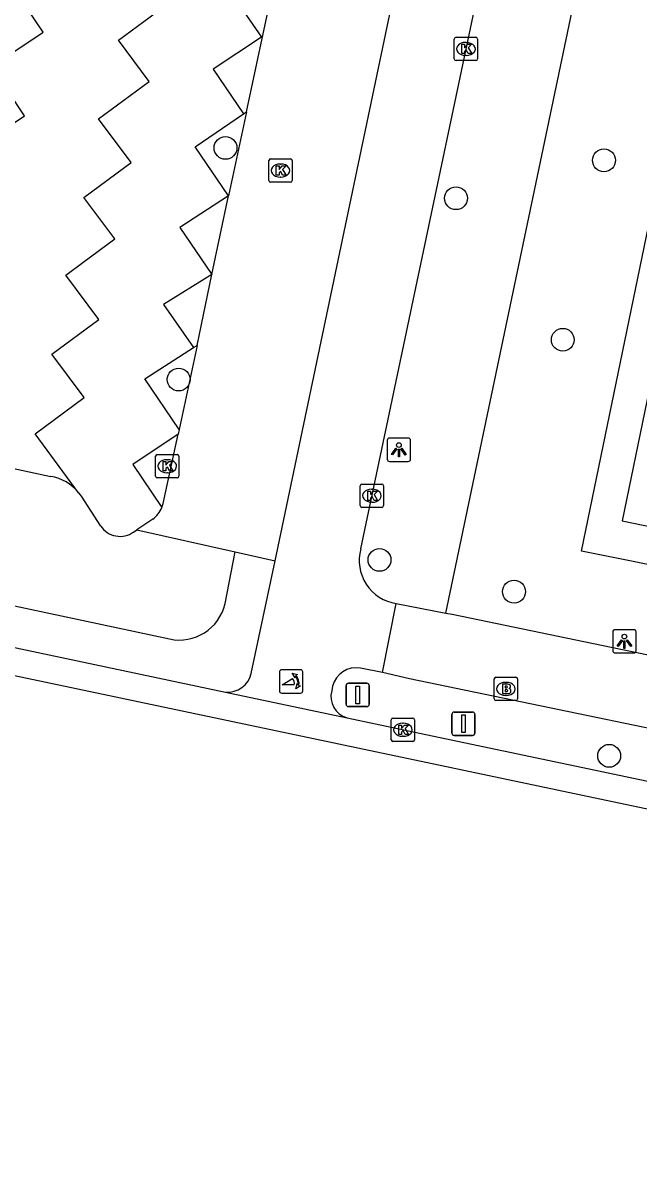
# Model space of a CAD drawing. Extents: x 158087 to 159494, y 382905 to 383981.
# Drawn here: x 159041.41 to 159067.78, y 382926.4 to 382975.91 of the extents above; entities that cross this region are included whole.
import ezdxf

# ---------------------------------------------------------------- set-up
doc = ezdxf.new("R2010")
doc.units = 0
for name, color, linetype in [('IMGEO_Boom', 7, 'Continuous'), ('IMGEO_Brandkraan', 7, 'Continuous'), ('IMGEO_Fietspad_gesloten', 7, 'Continuous'), ('IMGEO_Fietspad_open', 7, 'Continuous'), ('IMGEO_Groenvoorziening', 7, 'Continuous'), ('IMGEO_Haag', 7, 'Continuous'), ('IMGEO_Kolk', 7, 'Continuous'), ('IMGEO_Lichtpunt', 7, 'Continuous'), ('IMGEO_Pand', 7, 'Continuous'), ('IMGEO_Parkeervlak_open', 7, 'Continuous'), ('IMGEO_Poller', 7, 'Continuous'), ('IMGEO_Rijbaan_lokaal_gesloten', 7, 'Continuous'), ('IMGEO_Rijbaan_lokaal_open', 7, 'Continuous'), ('IMGEO_Verkeersbordpaal', 7, 'Continuous'), ('IMGEO_Voetpad_open', 7, 'Continuous')]:
    doc.layers.add(name, color=color, linetype=linetype)

msp = doc.modelspace()

# ---------------------------------------------------------------- linework, layer by layer
at = {"layer": 'IMGEO_Boom'}
for centre in [(159050.082, 382970.563), (159066.288, 382970.03), (159059.953, 382968.406), (159064.526, 382962.343), (159048.075, 382960.641), (159056.677, 382952.916), (159062.438, 382951.555), (159066.512, 382944.522)]:
    msp.add_circle(centre, 0.489, dxfattribs=at)
at = {"layer": 'IMGEO_Brandkraan'}
for p, q in [((159061.59, 382946.962), (159061.59, 382947.814)), ((159061.665, 382947.888), (159062.517, 382947.888)), ((159062.078, 382947.668), (159062.103, 382947.668)), ((159062.591, 382947.814), (159062.591, 382946.962)), ((159062.517, 382946.888), (159061.665, 382946.888)), ((159062.101, 382947.108), (159062.076, 382947.108))]:
    msp.add_line(p, q, dxfattribs=at)
for points in [[(159061.59, 382946.962), (159061.59, 382947.814)], [(159061.665, 382947.888), (159062.517, 382947.888)], [(159062.591, 382947.814), (159062.591, 382946.962)], [(159061.938, 382947.588), (159061.938, 382947.188), (159062.151, 382947.188)], [(159062.169, 382947.588), (159061.938, 382947.588)], [(159062.117, 382947.507), (159062.063, 382947.507), (159062.063, 382947.431)], [(159062.063, 382947.431), (159062.116, 382947.431)], [(159062.125, 382947.355), (159062.063, 382947.355), (159062.063, 382947.274)], [(159062.063, 382947.274), (159062.125, 382947.274)], [(159062.517, 382946.888), (159061.665, 382946.888)]]:
    msp.add_lwpolyline(points, dxfattribs=at)
for centre, radius, start, end in [((159061.667, 382947.812), 0.0765, 91.552, 178.448), ((159061.667, 382947.812), 0.0765, 91.552, 178.448), ((159062.515, 382947.812), 0.0765, 1.552, 88.448), ((159062.515, 382947.812), 0.0765, 1.552, 88.448), ((159062.118, 382947.469), 0.0379, 267.8285, 90.9355), ((159062.126, 382947.314), 0.0404, 269.8759, 90.5077), ((159062.157, 382947.439), 0.251, 268.6676, 293.5347), ((159062.173, 382947.443), 0.145, 59.4692, 91.5367), ((159062.198, 382947.49), 0.0922, 285.5137, 58.1501), ((159062.203, 382947.298), 0.105, 301.3115, 78.989), ((159061.667, 382946.964), 0.0765, 181.552, 268.448), ((159061.667, 382946.964), 0.0765, 181.552, 268.448), ((159062.515, 382946.964), 0.0765, 271.552, 358.448), ((159062.515, 382946.964), 0.0765, 271.552, 358.448)]:
    msp.add_arc(centre, radius, start, end, dxfattribs=at)
for centre, major_axis, ratio, start_param, end_param in [((159062.077, 382947.388), (-0.387, 0.002), 0.722429, 4.712389, 7.853982), ((159062.102, 382947.388), (-0.39, 0.002), 0.717154, 1.570796, 4.712389)]:
    msp.add_ellipse(centre, major_axis=major_axis, ratio=ratio, start_param=start_param, end_param=end_param, dxfattribs=at)
at = {"layer": 'IMGEO_Fietspad_gesloten'}
for points in [[(159052.207, 382952.869), (159058.234, 382981.612)], [(159055.87, 382953.387), (159061.466, 382979.957)], [(159051.181, 382948.049), (159052.207, 382952.869)], [(159056.812, 382948.092), (159057.395, 382951.043)], [(159056.812, 382948.092), (159055.856, 382948.278)], [(159054.669, 382947.509), (159054.63, 382947.31)]]:
    msp.add_lwpolyline(points, dxfattribs=at)
for centre, radius, start, end in [((159057.68, 382952.896), 1.875, 164.8373, 261.2585), ((159055.681, 382947.248), 1.045, 80.3563, 165.5182), ((159050.179, 382948.275), 1.027, 264.8678, 347.2803), ((159055.539, 382947.063), 0.942, 164.7763, 254.4139)]:
    msp.add_arc(centre, radius, start, end, dxfattribs=at)
at = {"layer": 'IMGEO_Fietspad_open'}
for points in [[(159057.395, 382951.043), (159059.516, 382950.638)], [(159059.516, 382950.638), (159059.786, 382950.586), (159112.748, 382939.591), (159160.398, 382930.152)], [(159161.341, 382926.401), (159057.967, 382947.821), (159056.812, 382948.092)]]:
    msp.add_lwpolyline(points, dxfattribs=at)
at = {"layer": 'IMGEO_Groenvoorziening'}
msp.add_lwpolyline([(159163.207, 382960.083), (159160.066, 382944.421), (159158.157, 382934.552), (159135.307, 382939.165), (159083.059, 382949.714), (159075.072, 382951.327), (159065.327, 382953.294), (159069.787, 382974.881)], dxfattribs=at)
at = {"layer": 'IMGEO_Haag'}
for points in [[(159050.975, 382972.105), (159050.21, 382968.503)], [(159048.867, 382962.105), (159048.094, 382958.504)], [(159046.291, 382954.207), (159050.5, 382953.255)]]:
    msp.add_lwpolyline(points, dxfattribs=at)
at = {"layer": 'IMGEO_Kolk'}
for p, q in [((159059.879, 382974.374), (159059.879, 382975.226)), ((159059.954, 382975.3), (159060.806, 382975.3)), ((159060.367, 382975.08), (159060.392, 382975.08)), ((159060.88, 382975.226), (159060.88, 382974.374)), ((159060.39, 382974.52), (159060.365, 382974.52)), ((159060.806, 382974.3), (159059.954, 382974.3)), ((159051.936, 382969.165), (159051.936, 382970.017)), ((159052.011, 382970.091), (159052.863, 382970.091)), ((159052.937, 382970.017), (159052.937, 382969.165)), ((159052.424, 382969.871), (159052.449, 382969.871)), ((159052.863, 382969.091), (159052.011, 382969.091)), ((159052.447, 382969.311), (159052.422, 382969.311)), ((159047.087, 382956.501), (159047.087, 382957.353)), ((159047.162, 382957.427), (159048.014, 382957.427)), ((159047.575, 382957.207), (159047.6, 382957.207)), ((159048.088, 382957.353), (159048.088, 382956.501)), ((159047.598, 382956.647), (159047.573, 382956.647)), ((159048.014, 382956.427), (159047.162, 382956.427)), ((159055.849, 382955.239), (159055.849, 382956.091)), ((159055.924, 382956.165), (159056.776, 382956.165)), ((159056.85, 382956.091), (159056.85, 382955.239)), ((159056.337, 382955.945), (159056.362, 382955.945)), ((159056.776, 382955.165), (159055.924, 382955.165)), ((159056.36, 382955.385), (159056.335, 382955.385)), ((159057.254, 382946.14), (159058.106, 382946.14)), ((159057.179, 382945.214), (159057.179, 382946.066)), ((159057.667, 382945.92), (159057.692, 382945.92)), ((159058.18, 382946.066), (159058.18, 382945.214)), ((159058.106, 382945.14), (159057.254, 382945.14)), ((159057.69, 382945.36), (159057.665, 382945.36))]:
    msp.add_line(p, q, dxfattribs=at)
for points in [[(159059.879, 382974.374), (159059.879, 382975.226)], [(159059.954, 382975.3), (159060.806, 382975.3)], [(159060.2, 382975), (159060.323, 382975), (159060.323, 382974.849), (159060.453, 382975), (159060.617, 382975), (159060.471, 382974.849), (159060.624, 382974.6), (159060.472, 382974.6), (159060.387, 382974.764), (159060.323, 382974.697), (159060.323, 382974.6), (159060.2, 382974.6), (159060.2, 382975)], [(159060.88, 382975.226), (159060.88, 382974.374)], [(159060.806, 382974.3), (159059.954, 382974.3)], [(159051.936, 382969.165), (159051.936, 382970.017)], [(159052.011, 382970.091), (159052.863, 382970.091)], [(159052.937, 382970.017), (159052.937, 382969.165)], [(159052.257, 382969.791), (159052.38, 382969.791), (159052.38, 382969.64), (159052.51, 382969.791), (159052.674, 382969.791), (159052.528, 382969.64), (159052.681, 382969.391), (159052.529, 382969.391), (159052.444, 382969.555), (159052.38, 382969.488), (159052.38, 382969.391), (159052.257, 382969.391), (159052.257, 382969.791)], [(159052.863, 382969.091), (159052.011, 382969.091)], [(159047.087, 382956.501), (159047.087, 382957.353)], [(159047.162, 382957.427), (159048.014, 382957.427)], [(159047.408, 382957.127), (159047.531, 382957.127), (159047.531, 382956.976), (159047.661, 382957.127), (159047.825, 382957.127), (159047.679, 382956.976), (159047.832, 382956.727), (159047.68, 382956.727), (159047.595, 382956.891), (159047.531, 382956.824), (159047.531, 382956.727), (159047.408, 382956.727), (159047.408, 382957.127)], [(159048.088, 382957.353), (159048.088, 382956.501)], [(159048.014, 382956.427), (159047.162, 382956.427)], [(159055.849, 382955.239), (159055.849, 382956.091)], [(159055.924, 382956.165), (159056.776, 382956.165)], [(159056.85, 382956.091), (159056.85, 382955.239)], [(159056.17, 382955.865), (159056.293, 382955.865), (159056.293, 382955.714), (159056.423, 382955.865), (159056.587, 382955.865), (159056.441, 382955.714), (159056.594, 382955.465), (159056.442, 382955.465), (159056.357, 382955.629), (159056.293, 382955.562), (159056.293, 382955.465), (159056.17, 382955.465), (159056.17, 382955.865)], [(159056.776, 382955.165), (159055.924, 382955.165)], [(159057.254, 382946.14), (159058.106, 382946.14)], [(159057.179, 382945.214), (159057.179, 382946.066)], [(159057.5, 382945.84), (159057.623, 382945.84), (159057.623, 382945.689), (159057.753, 382945.84), (159057.917, 382945.84), (159057.771, 382945.689), (159057.924, 382945.44), (159057.772, 382945.44), (159057.687, 382945.604), (159057.623, 382945.537), (159057.623, 382945.44), (159057.5, 382945.44), (159057.5, 382945.84)], [(159058.18, 382946.066), (159058.18, 382945.214)], [(159058.106, 382945.14), (159057.254, 382945.14)]]:
    msp.add_lwpolyline(points, dxfattribs=at)
for centre, start, end in [((159059.956, 382975.224), 91.552, 178.448), ((159059.956, 382975.224), 91.552, 178.448), ((159060.804, 382975.224), 1.552, 88.448), ((159060.804, 382975.224), 1.552, 88.448), ((159059.956, 382974.376), 181.552, 268.448), ((159059.956, 382974.376), 181.552, 268.448), ((159060.804, 382974.376), 271.552, 358.448), ((159060.804, 382974.376), 271.552, 358.448), ((159052.013, 382970.015), 91.552, 178.448), ((159052.013, 382970.015), 91.552, 178.448), ((159052.861, 382970.015), 1.552, 88.448), ((159052.861, 382970.015), 1.552, 88.448), ((159052.013, 382969.167), 181.552, 268.448), ((159052.013, 382969.167), 181.552, 268.448), ((159052.861, 382969.167), 271.552, 358.448), ((159052.861, 382969.167), 271.552, 358.448), ((159047.164, 382957.351), 91.552, 178.448), ((159047.164, 382957.351), 91.552, 178.448), ((159048.012, 382957.351), 1.552, 88.448), ((159048.012, 382957.351), 1.552, 88.448), ((159047.164, 382956.503), 181.552, 268.448), ((159047.164, 382956.503), 181.552, 268.448), ((159048.012, 382956.503), 271.552, 358.448), ((159048.012, 382956.503), 271.552, 358.448), ((159055.926, 382956.089), 91.552, 178.448), ((159055.926, 382956.089), 91.552, 178.448), ((159056.774, 382956.089), 1.552, 88.448), ((159056.774, 382956.089), 1.552, 88.448), ((159055.926, 382955.241), 181.552, 268.448), ((159055.926, 382955.241), 181.552, 268.448), ((159056.774, 382955.241), 271.552, 358.448), ((159056.774, 382955.241), 271.552, 358.448), ((159057.256, 382946.064), 91.552, 178.448), ((159057.256, 382946.064), 91.552, 178.448), ((159058.104, 382946.064), 1.552, 88.448), ((159058.104, 382946.064), 1.552, 88.448), ((159057.256, 382945.216), 181.552, 268.448), ((159057.256, 382945.216), 181.552, 268.448), ((159058.104, 382945.216), 271.552, 358.448), ((159058.104, 382945.216), 271.552, 358.448)]:
    msp.add_arc(centre, 0.0765, start, end, dxfattribs=at)
for centre, major_axis, ratio, start_param, end_param in [((159060.366, 382974.8), (-0.387, 0.002), 0.722429, 4.712389, 7.853982), ((159060.391, 382974.8), (-0.39, 0.002), 0.717154, 1.570796, 4.712389), ((159052.423, 382969.591), (-0.387, 0.002), 0.722429, 4.712389, 7.853982), ((159052.448, 382969.591), (-0.39, 0.002), 0.717154, 1.570796, 4.712389), ((159047.574, 382956.927), (-0.387, 0.002), 0.722429, 4.712389, 7.853982), ((159047.599, 382956.927), (-0.39, 0.002), 0.717154, 1.570796, 4.712389), ((159056.336, 382955.665), (-0.387, 0.002), 0.722429, 4.712389, 7.853982), ((159056.361, 382955.665), (-0.39, 0.002), 0.717154, 1.570796, 4.712389), ((159057.666, 382945.64), (-0.387, 0.002), 0.722429, 4.712389, 7.853982), ((159057.691, 382945.64), (-0.39, 0.002), 0.717154, 1.570796, 4.712389)]:
    msp.add_ellipse(centre, major_axis=major_axis, ratio=ratio, start_param=start_param, end_param=end_param, dxfattribs=at)
at = {"layer": 'IMGEO_Lichtpunt'}
for p, q in [((159057.008, 382958.035), (159057.008, 382957.228)), ((159057.008, 382958.035), (159057.008, 382957.228)), ((159057.91, 382958.13), (159057.102, 382958.13)), ((159057.91, 382958.13), (159057.102, 382958.13)), ((159058.004, 382957.228), (159058.004, 382958.035)), ((159058.004, 382957.228), (159058.004, 382958.035)), ((159057.102, 382957.134), (159057.91, 382957.134)), ((159057.102, 382957.134), (159057.91, 382957.134)), ((159066.666, 382949.831), (159066.666, 382949.024)), ((159066.666, 382949.831), (159066.666, 382949.024)), ((159067.568, 382949.926), (159066.76, 382949.926)), ((159067.568, 382949.926), (159066.76, 382949.926)), ((159067.662, 382949.024), (159067.662, 382949.831)), ((159067.662, 382949.024), (159067.662, 382949.831)), ((159066.76, 382948.93), (159067.568, 382948.93)), ((159066.76, 382948.93), (159067.568, 382948.93))]:
    msp.add_line(p, q, dxfattribs=at)
for points in [[(159057.382, 382957.699), (159057.421, 382957.671), (159057.233, 382957.409), (159057.195, 382957.436), (159057.382, 382957.699)], [(159057.484, 382957.651), (159057.531, 382957.651), (159057.531, 382957.329), (159057.484, 382957.329), (159057.484, 382957.651)], [(159057.594, 382957.671), (159057.632, 382957.698), (159057.819, 382957.436), (159057.78, 382957.408), (159057.594, 382957.671)], [(159067.04, 382949.495), (159067.079, 382949.467), (159066.891, 382949.205), (159066.853, 382949.232), (159067.04, 382949.495)], [(159067.142, 382949.447), (159067.189, 382949.447), (159067.189, 382949.125), (159067.142, 382949.125), (159067.142, 382949.447)], [(159067.252, 382949.467), (159067.29, 382949.494), (159067.477, 382949.232), (159067.438, 382949.204), (159067.252, 382949.467)]]:
    msp.add_lwpolyline(points, dxfattribs=at)
for centre in [(159057.507, 382957.833), (159067.165, 382949.629)]:
    msp.add_circle(centre, 0.0994, dxfattribs=at)
for centre, start, end in [((159057.102, 382958.035), 90, 180), ((159057.102, 382958.035), 90, 180), ((159057.91, 382958.035), 0, 90), ((159057.91, 382958.035), 0, 90), ((159057.102, 382957.228), 180, 270), ((159057.102, 382957.228), 180, 270), ((159057.91, 382957.228), 270, 0), ((159057.91, 382957.228), 270, 360), ((159066.76, 382949.831), 90, 180), ((159066.76, 382949.831), 90, 180), ((159067.568, 382949.831), 0, 90), ((159067.568, 382949.831), 0, 90), ((159066.76, 382949.024), 180, 270), ((159066.76, 382949.024), 180, 270), ((159067.568, 382949.024), 270, 0), ((159067.568, 382949.024), 270, 360)]:
    msp.add_arc(centre, 0.0946, start, end, dxfattribs=at)
at = {"layer": 'IMGEO_Pand'}
msp.add_lwpolyline([(159070.811, 382972.732), (159067.072, 382954.59), (159074.39, 382953.079)], dxfattribs=at)
at = {"layer": 'IMGEO_Parkeervlak_open'}
for points in [[(159050.21, 382968.503), (159048.788, 382970.601), (159050.858, 382972.025)], [(159048.094, 382958.504), (159046.622, 382960.668), (159048.718, 382962.01)], [(159048.094, 382958.504), (159048.051, 382958.302)], [(159043.792, 382955.794), (159043.899, 382955.649), (159044.735, 382954.366)], [(159046.969, 382954.659), (159046.291, 382954.207)], [(159046.145, 382954.109), (159046.291, 382954.207)]]:
    msp.add_lwpolyline(points, dxfattribs=at)
for centre, radius, start, end in [((159046.253, 382955.614), 1.194, 306.8313, 337.4666), ((159045.565, 382954.921), 0.998, 213.784, 305.5562)]:
    msp.add_arc(centre, radius, start, end, dxfattribs=at)
at = {"layer": 'IMGEO_Poller'}
for p, q in [((159052.393, 382948.114), (159052.393, 382947.307)), ((159052.393, 382948.114), (159052.393, 382947.307)), ((159053.295, 382948.209), (159052.487, 382948.209)), ((159053.295, 382948.209), (159052.487, 382948.209)), ((159053.389, 382947.307), (159053.389, 382948.114)), ((159053.389, 382947.307), (159053.389, 382948.114)), ((159052.487, 382947.212), (159053.295, 382947.212)), ((159052.487, 382947.212), (159053.295, 382947.212))]:
    msp.add_line(p, q, dxfattribs=at)
for points in [[(159053.028, 382947.565), (159052.515, 382947.565), (159052.945, 382947.84)], [(159053.072, 382947.938), (159053.06, 382947.865), (159052.935, 382948.07)], [(159052.935, 382948.07), (159053.166, 382948.004), (159053.095, 382947.972)], [(159053.088, 382947.393), (159053.154, 382947.624), (159053.184, 382947.556)], [(159053.22, 382947.529), (159053.292, 382947.518), (159053.088, 382947.393)]]:
    msp.add_lwpolyline(points, dxfattribs=at)
for centre, radius, start, end in [((159052.487, 382948.114), 0.0946, 90, 180), ((159052.487, 382948.114), 0.0946, 90, 180), ((159053.295, 382948.114), 0.0946, 0, 90), ((159053.295, 382948.114), 0.0946, 0, 90), ((159052.7, 382947.615), 0.332, 351.3247, 42.4854), ((159052.714, 382947.625), 0.476, 351.7527, 41.1691), ((159052.714, 382947.625), 0.516, 349.3569, 42.2912), ((159052.487, 382947.307), 0.0946, 180, 270), ((159052.487, 382947.307), 0.0946, 180, 270), ((159053.295, 382947.307), 0.0946, 270, 0), ((159053.295, 382947.307), 0.0946, 270, 0)]:
    msp.add_arc(centre, radius, start, end, dxfattribs=at)
at = {"layer": 'IMGEO_Rijbaan_lokaal_gesloten'}
for points in [[(159031.941, 382951.111), (159032.533, 382950.966), (159050.087, 382947.252)], [(159138.724, 382926.621), (159136.836, 382927.421), (159134.281, 382928.299), (159031.685, 382949.921)], [(159050.087, 382947.252), (159055.286, 382946.155)], [(159055.286, 382946.155), (159058.926, 382945.372), (159097.558, 382937.251), (159134.6, 382929.458), (159137.265, 382928.542), (159139.289, 382927.685)]]:
    msp.add_lwpolyline(points, dxfattribs=at)
at = {"layer": 'IMGEO_Rijbaan_lokaal_open'}
for points in [[(159039.356, 382967.524), (159040.784, 382968.474), (159039.383, 382970.55), (159041.478, 382971.942), (159040.056, 382974.049), (159042.278, 382975.526), (159040.875, 382977.604), (159042.766, 382978.861), (159041.128, 382981.286), (159043.696, 382982.993), (159042.075, 382985.395), (159044.838, 382987.547), (159042.952, 382989.748), (159045.434, 382992.218), (159043.282, 382994.407), (159045.46, 382997.093), (159043.434, 382998.99), (159045.333, 383001.55), (159043.154, 383003.283), (159044.863, 383006.097), (159042.38, 383007.919), (159043.949, 383010.899), (159038.453, 383013.778)], [(159043.792, 382955.794), (159041.932, 382958.319), (159044.027, 382959.867), (159042.639, 382961.729), (159044.652, 382963.216), (159043.243, 382965.106), (159043.978, 382965.649), (159045.348, 382966.661), (159044.02, 382968.443), (159046.044, 382969.938), (159044.649, 382971.81), (159046.815, 382973.41), (159045.496, 382975.18), (159047.662, 382976.78)], [(159037.695, 382957.537), (159042.598, 382956.493)]]:
    msp.add_lwpolyline(points, dxfattribs=at)
msp.add_arc((159042.267, 382954.559), 1.963, 39.0139, 80.2944, dxfattribs=at)
at = {"layer": 'IMGEO_Verkeersbordpaal'}
for p, q in [((159055.347, 382947.63), (159056.137, 382947.63)), ((159056.137, 382947.63), (159055.347, 382947.63)), ((159055.247, 382946.73), (159055.247, 382947.53)), ((159055.247, 382947.53), (159055.247, 382946.73)), ((159056.237, 382947.53), (159056.237, 382946.73)), ((159056.237, 382946.73), (159056.237, 382947.53)), ((159056.137, 382946.63), (159055.347, 382946.63)), ((159055.347, 382946.63), (159056.137, 382946.63)), ((159059.776, 382945.498), (159059.776, 382946.298)), ((159059.776, 382946.298), (159059.776, 382945.498)), ((159059.876, 382946.398), (159060.666, 382946.398)), ((159060.666, 382946.398), (159059.876, 382946.398)), ((159060.766, 382946.298), (159060.766, 382945.498)), ((159060.766, 382945.498), (159060.766, 382946.298)), ((159060.666, 382945.398), (159059.876, 382945.398)), ((159059.876, 382945.398), (159060.666, 382945.398))]:
    msp.add_line(p, q, dxfattribs=at)
for points in [[(159055.667, 382947.505), (159055.817, 382947.505), (159055.817, 382946.755), (159055.667, 382946.755), (159055.667, 382947.505)], [(159060.196, 382946.273), (159060.346, 382946.273), (159060.346, 382945.523), (159060.196, 382945.523), (159060.196, 382946.273)]]:
    msp.add_lwpolyline(points, dxfattribs=at)
for centre, start, end in [((159055.347, 382947.53), 90, 180), ((159055.347, 382947.53), 90, 180), ((159056.137, 382947.53), 0, 90), ((159056.137, 382947.53), 360, 90), ((159055.347, 382946.73), 180, 270), ((159055.347, 382946.73), 180, 270), ((159056.137, 382946.73), 270, 0), ((159056.137, 382946.73), 270, 0), ((159059.876, 382946.298), 90, 180), ((159059.876, 382946.298), 90, 180), ((159060.666, 382946.298), 0, 90), ((159060.666, 382946.298), 360, 90), ((159059.876, 382945.498), 180, 270), ((159059.876, 382945.498), 180, 270), ((159060.666, 382945.498), 270, 0), ((159060.666, 382945.498), 270, 0)]:
    msp.add_arc(centre, 0.1, start, end, dxfattribs=at)
at = {"layer": 'IMGEO_Voetpad_open'}
for points in [[(159059.516, 382950.638), (159065.466, 382979.035)], [(159052.353, 382978.526), (159050.362, 382977.131), (159051.624, 382975.304), (159049.554, 382973.932), (159050.858, 382972.025)], [(159050.975, 382972.105), (159052.353, 382978.526)], [(159050.858, 382972.025), (159050.975, 382972.105)], [(159050.21, 382968.503), (159048.132, 382967.15), (159049.503, 382965.143)], [(159049.503, 382965.143), (159050.21, 382968.503)], [(159049.503, 382965.143), (159047.433, 382963.851), (159048.718, 382962.01)], [(159048.867, 382962.105), (159049.503, 382965.143)], [(159048.718, 382962.01), (159048.867, 382962.105)], [(159048.051, 382958.302), (159046.12, 382957.004), (159047.356, 382955.157)], [(159047.356, 382955.157), (159047.412, 382955.332), (159048.051, 382958.302)], [(159027.608, 382955.946), (159029.329, 382956.213), (159029.658, 382955.266), (159030.143, 382954.403), (159030.862, 382953.654), (159031.695, 382953.111), (159032.654, 382952.739), (159047.68, 382949.53)], [(159050.061, 382951.043), (159050.5, 382953.255)], [(159050.5, 382953.255), (159052.207, 382952.869)]]:
    msp.add_lwpolyline(points, dxfattribs=at)
msp.add_arc((159048.113, 382951.478), 1.996, 257.4647, 347.4029, dxfattribs=at)

doc.saveas('drawing.dxf')
